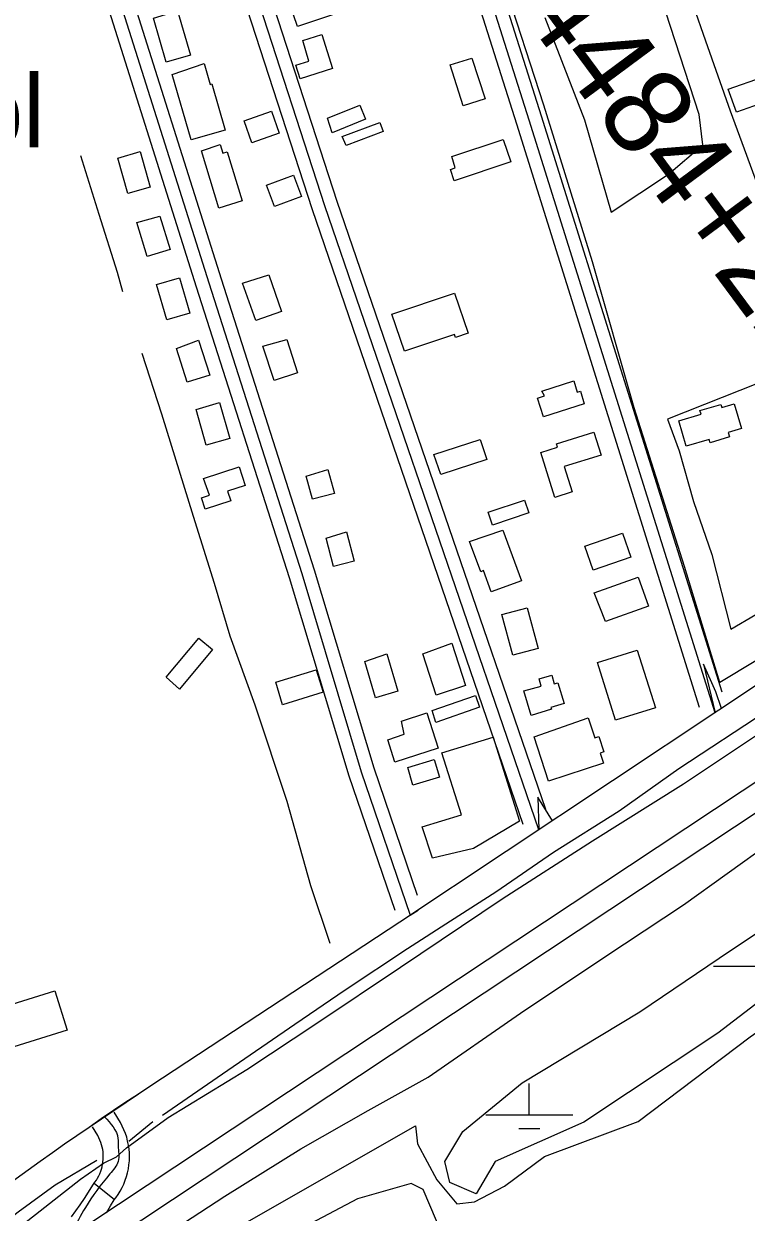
# Model space of a CAD drawing. Extents: x 3477039 to 3515015, y 546746 to 572297.
# Drawn here: x 3508714 to 3509543, y 562010 to 563373 of the extents above; entities that cross this region are included whole.
import ezdxf

# ---------------------------------------------------------------- set-up
doc = ezdxf.new("R2010")
doc.units = 0
for name, color, linetype in [('V-BLDG-IDEN', 7, 'Continuous'), ('V-BLDG-OTLN', 7, 'Continuous'), ('V-LEVE-TOET', 7, 'Continuous'), ('V-ROAD-CNTR', 7, 'Continuous'), ('V-SITE-VEGE', 7, 'Continuous'), ('V-SURV-IDEN', 7, 'Continuous'), ('V-SURV-LINE', 7, 'Continuous'), ('V-TOPO-SHOR', 7, 'Continuous'), ('V-WETL-SWMP', 7, 'Continuous')]:
    doc.layers.add(name, color=color, linetype=linetype)

msp = doc.modelspace()

# ---------------------------------------------------------------- linework, layer by layer
at = {"layer": 'V-BLDG-OTLN'}
for points in [[(3509013.5, 563412.9), (3509091.5, 563438.8), (3509102.9, 563404.6), (3509078.9, 563396.7), (3509081.9, 563387.8), (3509028.3, 563370)], [(3508862.8, 563379.6), (3508890.5, 563388), (3508905.3, 563337.1), (3508877.4, 563329)], [(3509034.4, 563353.9), (3509055.9, 563360.8), (3509068.4, 563322), (3509031.2, 563310), (3509026.2, 563325.6), (3509041, 563330.3)], [(3509203.3, 563326.2), (3509228.3, 563333.8), (3509243.3, 563286.9), (3509218.4, 563279)], [(3508884.4, 563314.8), (3508921, 563327.4), (3508927.9, 563303.6), (3508930, 563304.2), (3508945.2, 563251.2), (3508906, 563239.9)], [(3509522.4, 563298.1), (3509561.7, 563312), (3509571, 563285.7), (3509531.9, 563271.9)], [(3509062.7, 563264.9), (3509099.8, 563279.8), (3509106.3, 563263.6), (3509068, 563248.1)], [(3508967.1, 563262), (3508998.2, 563272.9), (3509007, 563247.6), (3508975.6, 563236.7)], [(3509079.5, 563243.9), (3509122.6, 563260), (3509126.5, 563249.7), (3509083.8, 563233.7)], [(3508917.8, 563227.3), (3508939.2, 563234.6), (3508942.3, 563224.6), (3508947.5, 563226.2), (3508964.8, 563170), (3508938, 563161.7)], [(3509205.3, 563220.9), (3509264.2, 563240.5), (3509272.8, 563214.8), (3509207.9, 563193.2), (3509203.6, 563206.1), (3509209.1, 563208)], [(3508847.5, 563226.8), (3508858.9, 563185.8), (3508833.3, 563178.7), (3508822, 563219.2)], [(3508992.4, 563188), (3509023.6, 563199.7), (3509032.8, 563175.1), (3509001.8, 563163.5)], [(3508843.6, 563145.1), (3508870.1, 563152.7), (3508881.9, 563114.3), (3508855.6, 563106.2)], [(3508965, 563075.8), (3508995.1, 563085.3), (3509009.9, 563043.4), (3508980.2, 563032.9)], [(3508866.5, 563074), (3508892.7, 563082), (3508904.5, 563041.3), (3508878.1, 563033.7)], [(3509136.2, 563040.1), (3509208.3, 563064.4), (3509223.9, 563018.4), (3509209.3, 563013.5), (3509208.2, 563016.9), (3509150.9, 562997.6)], [(3508889.3, 563000.8), (3508914.7, 563010.4), (3508927.4, 562970.3), (3508901.5, 562962.2)], [(3508988.5, 563003.6), (3509015.9, 563011.3), (3509028.2, 562972.8), (3509001.2, 562964.1)], [(3509308.7, 562951.9), (3509345.1, 562963.6), (3509349.2, 562950.6), (3509352.7, 562951.8), (3509357.2, 562937.5), (3509310.6, 562922.5), (3509303.7, 562944), (3509311.4, 562946.5)], [(3508911.7, 562930.8), (3508938.6, 562939), (3508950.5, 562897.6), (3508923.5, 562889.8)], [(3509465.9, 562917.9), (3509491.2, 562925.4), (3509490, 562929.6), (3509514, 562936.7), (3509515, 562933.2), (3509529.3, 562937.5), (3509537.8, 562909.1), (3509522.4, 562904.5), (3509523.9, 562899.4), (3509501.7, 562892.8), (3509500.6, 562896.6), (3509474.3, 562888.8)], [(3509184.5, 562879.2), (3509237.8, 562896.5), (3509245.3, 562873.4), (3509192.5, 562856.2)], [(3509307.2, 562881.7), (3509326.6, 562887.8), (3509325.5, 562891.4), (3509368.3, 562904.8), (3509376.5, 562878.6), (3509334.3, 562865.4), (3509343.3, 562836.3), (3509323.3, 562830)], [(3508920.4, 562851.9), (3508961.1, 562865.2), (3508968.1, 562843.7), (3508947.9, 562837.2), (3508951.5, 562826.1), (3508922.3, 562816.6), (3508918.1, 562829.6), (3508927.1, 562832.6)], [(3509038.2, 562854.6), (3509063.1, 562861.9), (3509070.4, 562834.5), (3509045.3, 562827.9)], [(3509288.6, 562827.1), (3509293.5, 562812.2), (3509251.8, 562798.3), (3509246.8, 562813.3)], [(3509061.1, 562783.5), (3509084.5, 562790.7), (3509093.1, 562757), (3509069.4, 562751)], [(3509225.5, 562779.6), (3509263.8, 562792.4), (3509285.2, 562734.6), (3509250.5, 562721.7), (3509241.5, 562746.1), (3509238.4, 562744.9)], [(3509357.9, 562774.3), (3509401.2, 562789.2), (3509410.8, 562761.4), (3509367.6, 562746.5)], [(3509368.4, 562720.8), (3509419.2, 562738.8), (3509431.1, 562705.2), (3509381.7, 562687.8)], [(3509262.7, 562695.9), (3509291.8, 562703.3), (3509304.2, 562656.9), (3509275.3, 562649.1)], [(3508877.4, 562623.8), (3508914.9, 562668.8), (3508930.7, 562655.6), (3508892.9, 562610.1)], [(3509172.1, 562650.7), (3509205.3, 562662.8), (3509221, 562614.4), (3509187.4, 562603.5)], [(3509105.3, 562642), (3509130.8, 562650.8), (3509143.4, 562607.8), (3509117.5, 562600.2)], [(3509372.2, 562640.7), (3509417.9, 562654.9), (3509438.8, 562588.9), (3509393.2, 562574.5)], [(3509003.2, 562618.1), (3509049.6, 562632.5), (3509057.6, 562606.9), (3509010.8, 562592.3)], [(3509287.9, 562608.2), (3509307.9, 562613.7), (3509305.4, 562622), (3509319.9, 562626.3), (3509322.8, 562616.4), (3509327, 562617.6), (3509334.1, 562593.8), (3509319, 562589.3), (3509319.7, 562587.1), (3509296.2, 562580.2)], [(3509182.5, 562585.6), (3509232.5, 562602.8), (3509237, 562589.4), (3509186.7, 562572.1)], [(3509147.6, 562573.5), (3509176.6, 562582.9), (3509189.6, 562542.7), (3509139.8, 562526.6), (3509131.6, 562552.3), (3509150.7, 562558.5)], [(3509299.6, 562555.5), (3509361.8, 562577.4), (3509369.3, 562554.4), (3509373.9, 562555.9), (3509379.6, 562538.3), (3509375.4, 562537), (3509379.2, 562525.5), (3509316.2, 562504.9)], [(3509193.6, 562537.1), (3509252.8, 562555.3), (3509282.7, 562459), (3509230, 562427.6), (3509183.1, 562416.3), (3509171.3, 562452.3), (3509216.4, 562466.2)], [(3509154.7, 562520.3), (3509184.8, 562529.5), (3509190.9, 562509.4), (3509160.6, 562500.2)], [(3508688.5, 562245.1), (3508749.7, 562264.2), (3508763.8, 562219.2), (3508702.6, 562200)]]:
    msp.add_lwpolyline(points, close=True, dxfattribs=at)
at = {"layer": 'V-LEVE-TOET'}
for points in [[(3508820.3, 562073.9), (3508831.9, 562084.5), (3508879.6, 562119.2), (3508969.8, 562174.1), (3509050.2, 562227.4), (3509146.4, 562291.6), (3509262.8, 562369.9), (3509366.5, 562436.4), (3509471.1, 562501.6), (3509571.1, 562568.1)], [(3508849.8, 561966.9), (3508944.9, 562028.9), (3509032, 562083), (3509109.1, 562127.2), (3509178.2, 562165.5), (3509284.2, 562238.8), (3509380.7, 562303.4), (3509471.1, 562363), (3509571.2, 562434.7)], [(3508531.5, 561857.6), (3508541.9, 561871.7), (3508617.7, 561928.1), (3508708.1, 561992.6), (3508779, 562048.5), (3508805.5, 562066.6), (3508820.3, 562073.9)]]:
    msp.add_lwpolyline(points, dxfattribs=at)
at = {"layer": 'V-ROAD-CNTR'}
msp.add_line((3508794.7, 562043.9), (3508818.3, 562025.2), dxfattribs=at)
for points in [[(3509515.6, 562606.6), (3509308.3, 563267.1), (3508996.9, 564247.4), (3508759.4, 564977), (3508505.3, 565776), (3508221.6, 566664.2), (3507991.3, 567364.3), (3507966.9, 567451.9)], [(3509514.7, 562588), (3509508.3, 562607.1), (3509494, 562638.7), (3509507.3, 562583.1), (3509294, 563262.6), (3508982.6, 564242.8), (3508745.1, 564972.4), (3508491, 565771.5), (3508207.3, 566659.5), (3507976.9, 567360), (3507954, 567442.3)], [(3509320.8, 562459.3), (3509304.1, 562486.3), (3509305.1, 562448.8), (3509059.5, 563164.5), (3508663.3, 564383.9), (3508268.7, 565604.8), (3508242.1, 565680.3), (3507963.4, 566555.1), (3507707.8, 567347.5)], [(3509489.6, 562589.3), (3509279.7, 563258.1), (3508974.5, 564218.7)], [(3509313, 562472.1), (3509073.8, 563169.2), (3508755, 564150.2)], [(3509287.2, 562454.9), (3509045.3, 563159.7), (3508726.1, 564142.2)], [(3508806, 563456.7), (3508926.3, 563076.2), (3509033, 562742.8), (3509101.3, 562515.3), (3509157.6, 562350.9), (3509166.7, 562356.9)], [(3508824.7, 563447.1), (3508940.6, 563080.8), (3509047.4, 562747.2), (3509115.6, 562519.9), (3509165.5, 562374.1)], [(3508796.3, 563437.7), (3508912, 563071.7), (3509018.7, 562738.3), (3509087, 562510.7), (3509139.7, 562357)], [(3509707.4, 562716.1), (3509511.8, 562586.1), (3509145.7, 562343), (3508859.7, 562155.3)], [(3509707.4, 562716.1), (3509511.8, 562586.1), (3509145.7, 562343), (3508859.7, 562155.3)], [(3508859.7, 562155.3), (3508845.5, 562145.9), (3508831.2, 562136.5), (3508817.1, 562127), (3508803, 562117.4), (3508788.9, 562107.8), (3508774.8, 562098.1), (3508760.9, 562088.4), (3508746.9, 562078.5), (3508733, 562068.6), (3508719.2, 562058.7), (3508705.4, 562048.6), (3508691.6, 562038.6), (3508677.9, 562028.4), (3508664.3, 562018.2), (3508650.6, 562007.9), (3508637.1, 561997.6), (3508623.6, 561987.2), (3508610.1, 561976.7), (3508596.7, 561966.2), (3508583.3, 561955.6), (3508570, 561944.9), (3508560.7, 561937.4)], [(3508859.7, 562155.3), (3508760.9, 562088.4), (3508746.9, 562078.5), (3508733, 562068.6), (3508719.2, 562058.7), (3508705.4, 562048.6), (3508691.6, 562038.6), (3508677.9, 562028.4), (3508664.3, 562018.2), (3508650.6, 562007.9), (3508637.1, 561997.6), (3508623.6, 561987.2), (3508610.1, 561976.7), (3508596.7, 561966.2), (3508583.3, 561955.6), (3508570, 561944.9), (3508560.7, 561937.4)], [(3508808.8, 562009.9), (3508813.7, 562017.7), (3508817.8, 562024.6), (3508819.7, 562027.1), (3508822.4, 562030.8), (3508824.8, 562034.7), (3508826.9, 562038.7), (3508828.8, 562042.8), (3508830.5, 562047.1), (3508832, 562051.4), (3508833.2, 562055.8), (3508834.1, 562060.3), (3508834.7, 562064.8), (3508835.2, 562069.3), (3508835.3, 562073.9), (3508835.2, 562078.4), (3508834.8, 562083), (3508834.1, 562087.5), (3508833.2, 562092), (3508832.1, 562096.4), (3508830.7, 562100.7), (3508829, 562105), (3508827.1, 562109.1), (3508825, 562113.2), (3508817.7, 562125.2)], [(3508768.9, 562005.1), (3508773.9, 562012.1), (3508778.8, 562019.1), (3508783.6, 562026.2), (3508788.1, 562033.4), (3508793.1, 562041.7), (3508795.7, 562045), (3508797.3, 562047.3), (3508798.8, 562049.7), (3508800.1, 562052.2), (3508801.3, 562054.7), (3508802.3, 562057.4), (3508803.2, 562060), (3508804, 562062.7), (3508804.5, 562065.5), (3508804.9, 562068.3), (3508805.2, 562071.1), (3508805.3, 562073.9), (3508805.2, 562076.8), (3508805, 562079.6), (3508804.6, 562082.4), (3508804, 562085.2), (3508803.3, 562087.9), (3508802.4, 562090.6), (3508801.4, 562093.3), (3508800.2, 562095.8), (3508798.9, 562098.3), (3508792.7, 562108.5)]]:
    msp.add_lwpolyline(points, dxfattribs=at)
msp.add_spline([(3508806.7, 562120), (3508822.1, 562095.2), (3508822.3, 562086.8), (3508822.3, 562068.8), (3508812.8, 562054.4), (3508784.7, 562016), (3508749.9, 561960.4), (3508722.1, 561922.3), (3508722, 561921.5)], degree=3, dxfattribs=at)
at = {"layer": 'V-SITE-VEGE'}
for points in [[(3509453.7, 563475.4), (3509496.2, 563353.6), (3509524.6, 563273.2), (3509563.6, 563167.4)], [(3509593.3, 562666.3), (3509512.7, 562617.8), (3509472.4, 562751), (3509414.5, 562932.9), (3509366.5, 563100.2), (3509310.7, 563279.8), (3509264.7, 563422.5)], [(3509312.1, 563380.2), (3509357.5, 563262.8), (3509387.9, 563157.1), (3509454, 563200.7), (3509493.2, 563234.4), (3509489.1, 563269.1), (3509450.9, 563386.5)], [(3509578.1, 562969.3), (3509452.7, 562919.6), (3509466.2, 562883.3), (3509482.4, 562825.4), (3509503.6, 562764.5), (3509525.4, 562679.1), (3509582.8, 562712.7)], [(3508836.2, 561922.7), (3509163.6, 562109.6), (3509165.7, 562089.1), (3509188.2, 562047.8), (3509210.8, 562020.3), (3509231.4, 562022.5), (3509265.7, 562040.5), (3509311.5, 562074.3), (3509419, 562114.6), (3509547.4, 562211.7), (3509879.7, 562444.2), (3510363.6, 562832.9), (3510388.7, 562839.6), (3510427.2, 562807.4), (3510456.6, 562768.4), (3510454.1, 562741), (3510406, 562700.3), (3509972, 562286.2), (3509544.8, 561856)], [(3509226, 561910.8), (3509172.2, 562036.6), (3509158.5, 562043.5), (3509096.8, 562025.7), (3508849.6, 561895.2)]]:
    msp.add_lwpolyline(points, dxfattribs=at)
at = {"layer": 'V-SURV-LINE'}
for points in [[(3508725.1, 561955.2), (3509799.3, 562666.4)], [(3509815.9, 562641.4), (3508741.6, 561930.1)]]:
    msp.add_lwpolyline(points, dxfattribs=at)
at = {"layer": 'V-TOPO-SHOR'}
msp.add_line((3508834.4, 562092), (3508862.3, 562114.5), dxfattribs=at)
for points in [[(3508779.1, 563222), (3508800.1, 563154.7), (3508821.2, 563088.3), (3508827.3, 563066.3)], [(3508849.5, 562995.3), (3508872.2, 562926), (3508908.3, 562808.5), (3508932.6, 562731.7), (3508950.4, 562671.5), (3508979.2, 562592.1), (3509015.7, 562481.7), (3509043.2, 562385), (3509065.1, 562319)], [(3508873.2, 562121.9), (3508942.2, 562169.1), (3509025.1, 562226.1), (3509082.9, 562265.4), (3509154.5, 562313), (3509203.6, 562344.5), (3509255.7, 562377.7), (3509321.8, 562423.2), (3509397.2, 562470.7), (3509465.8, 562519.1), (3509567, 562585.9)], [(3508537.9, 561874.9), (3508580, 561911.1), (3508632.1, 561953), (3508707.5, 562010.8), (3508750, 562042), (3508797.8, 562070.3)]]:
    msp.add_lwpolyline(points, dxfattribs=at)
at = {"layer": 'V-WETL-SWMP'}
for p, q in [((3509505.5, 562292.8), (3509605.5, 562292.8)), ((3509294.1, 562122), (3509294.1, 562158)), ((3509244.1, 562122), (3509344.1, 562122)), ((3509282.1, 562106.6), (3509306.1, 562106.6))]:
    msp.add_line(p, q, dxfattribs=at)
msp.add_lwpolyline([(3509202.9, 562044.6), (3509197.3, 562068.5), (3509217.8, 562103.1), (3509286.1, 562159), (3509421.1, 562240.4), (3509525, 562310.5), (3509661.5, 562401.3), (3509806.7, 562494.2), (3509923.7, 562578), (3510062.4, 562680.3), (3510199.8, 562792.8), (3510286.4, 562871), (3510340.9, 562910.4), (3510358.1, 562887.8), (3510371.6, 562852.3), (3510233.5, 562747.8), (3510099, 562638.2), (3509978.4, 562549.4), (3509812.7, 562429.9), (3509669, 562336.9), (3509510.6, 562215.9), (3509356.6, 562113.7), (3509255.1, 562068.8), (3509233.1, 562031.4)], close=True, dxfattribs=at)

# ---------------------------------------------------------------- texts
at = {"layer": 'V-BLDG-IDEN'}
msp.add_text('School', height=83, dxfattribs=at).set_placement((3508398.6, 563231.6))
at = {"layer": 'V-SURV-IDEN'}
msp.add_text('4484+22.2', height=100, rotation=306.5583, dxfattribs=at).set_placement((3509279.4, 563392.2))

doc.saveas('drawing.dxf')
